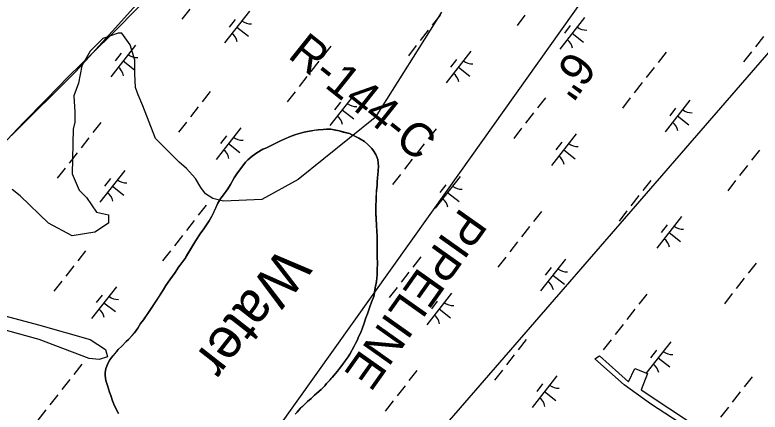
# Model space of a CAD drawing. Extents: x 3896831 to 3918110, y 171006 to 193349.
# Drawn here: x 3910688 to 3911614, y 181676 to 182169 of the extents above; entities that cross this region are included whole.
import ezdxf

# ---------------------------------------------------------------- set-up
doc = ezdxf.new("R2010")
doc.units = 0
for name, color, linetype in [('V-CHAN-DOCK', 7, 'Continuous'), ('V-RIVR-EDGE', 7, 'Continuous'), ('V-RIVR-IDEN', 7, 'Continuous'), ('V-RIVR-RANG-IDEN', 7, 'Continuous'), ('V-RRAP-FSHR', 7, 'Continuous'), ('V-TOPO-SHOR', 7, 'Continuous'), ('V-UTIL-IDEN', 7, 'Continuous'), ('V-UTIL-LINE', 7, 'Continuous'), ('V-WETL-SWMP', 7, 'Continuous')]:
    doc.layers.add(name, color=color, linetype=linetype)

msp = doc.modelspace()

# ---------------------------------------------------------------- linework, layer by layer
at = {"layer": 'V-CHAN-DOCK'}
msp.add_lwpolyline([(3911605.35, 181603.54), (3911478.15, 181686.01), (3911445.14, 181709.59), (3911408.98, 181741.81), (3911414.48, 181745.74), (3911450.64, 181713.52), (3911458.5, 181730.02), (3911474.22, 181723.74), (3911466.36, 181703.3), (3911607.69, 181609.85)], dxfattribs=at)
at = {"layer": 'V-RIVR-EDGE'}
for points in [[(3911218.47, 182172.29), (3911136.08, 182041.38), (3911040.15, 181964.63), (3910995.01, 181939.81), (3910947.61, 181937.55), (3910934.07, 181940.93), (3910925.04, 181946.58), (3910919.4, 181954.48), (3910912.63, 181965.76), (3910901.34, 181978.18), (3910892.31, 181986.08), (3910878.77, 181999.62), (3910862.97, 182015.42), (3910847.17, 182056.05), (3910841.52, 182069.59), (3910838.14, 182078.62), (3910837.01, 182095.55), (3910837.01, 182112.48), (3910831.37, 182131.66), (3910821.21, 182146.34), (3910816.7, 182146.34), (3910797.51, 182139.56), (3910781.71, 182123.76), (3910771.55, 182105.71), (3910767.04, 182084.26), (3910761.4, 182068.46), (3910762.52, 182048.15), (3910762.52, 182035.73), (3910760.5, 182027.12)], [(3910760.54, 182027.37), (3910759.14, 181971.41), (3910768.17, 181951.09), (3910777.2, 181942.06), (3910789.61, 181924.01), (3910804.28, 181920.62), (3910804.28, 181910.46), (3910787.35, 181899.18), (3910759.14, 181894.66), (3910729.8, 181910.46), (3910694.81, 181944.32), (3910684.65, 181952.22)], [(3910675.62, 181795.35), (3910717.38, 181784.06), (3910781.71, 181766), (3910800.9, 181753.59), (3910803.15, 181744.56), (3910793, 181741.18), (3910780.58, 181742.3), (3910718.51, 181766), (3910677.88, 181777.29)]]:
    msp.add_lwpolyline(points, dxfattribs=at)
at = {"layer": 'V-RRAP-FSHR'}
msp.add_lwpolyline([(3910671.4, 182006.36), (3910698.93, 182035.26), (3910726.83, 182063.69), (3910755, 182092.93), (3910783.4, 182120.26), (3910811.8, 182148.43), (3910840.2, 182176.59), (3910866.81, 182206.2), (3910888.47, 182239.83), (3910910.12, 182273.47), (3910929.91, 182308.21), (3910949.92, 182343.31), (3910968.27, 182378.41), (3910987.45, 182413.51)], dxfattribs=at)
at = {"layer": 'V-TOPO-SHOR'}
for points in [[(3910891.68, 181855.54), (3910894.83, 181859.91), (3910899.41, 181866.04), (3910901.98, 181870.41), (3910905.98, 181877.11), (3910908.55, 181881.49), (3910912.83, 181888.77), (3910918.27, 181896.93), (3910923.14, 181903.36), (3910929.43, 181913.27), (3910932.86, 181919.1), (3910936.56, 181926.67), (3910940.55, 181935.11), (3910944.26, 181941.23), (3910947.41, 181945.32), (3910952.85, 181952.9), (3910956.29, 181958.44), (3910960.85, 181966.6), (3910964, 181971.55), (3910968.58, 181977.97), (3910971.45, 181981.47), (3910974.89, 181986.14), (3910977.76, 181989.07), (3910983.23, 181993.46), (3910988.99, 181997.57), (3910996.2, 182001.98), (3910999.95, 182003.47), (3911006.02, 182006.42), (3911010.63, 182008.78), (3911018.14, 182012.61), (3911026.51, 182016.17), (3911031.42, 182018.24), (3911037.49, 182020.32), (3911041.54, 182021.52), (3911047.61, 182023.31), (3911051.67, 182023.93), (3911056.87, 182025.13), (3911060.64, 182025.74), (3911064.98, 182026.36), (3911071.35, 182026.71), (3911075.41, 182027.04), (3911080.63, 182027.08), (3911084.4, 182026.24), (3911091.08, 182024.85), (3911096.31, 182023.45), (3911104.16, 182021.49), (3911108.82, 182019.21), (3911115.52, 182015.79), (3911122.51, 182011.5), (3911126.6, 182008.06), (3911131.57, 182003.18), (3911133.92, 182000.3), (3911136.86, 181995.4), (3911139.23, 181989.33), (3911139.56, 181985.27), (3911140.17, 181981.22), (3911139.64, 181975.42), (3911139.4, 181970.49), (3911138.85, 181967), (3911138.32, 181960.91), (3911138.35, 181957.14), (3911137.54, 181950.76), (3911137.29, 181946.12), (3911137.06, 181939.16), (3911136.55, 181931.91), (3911136.63, 181922.34), (3911136.97, 181917.12), (3911137.64, 181906.4), (3911138.33, 181893.95), (3911138.41, 181884.38), (3911138.19, 181877.71), (3911138.56, 181867.57), (3911138.62, 181861.19), (3911138.41, 181851.91), (3911138.17, 181846.11), (3911137.67, 181837.99), (3911136.83, 181833.63), (3911136, 181829.86), (3911134.89, 181823.76), (3911134.06, 181819.4), (3911131.22, 181812.13), (3911129.24, 181806.61), (3911126.42, 181797.59), (3911124.44, 181792.65), (3911121.61, 181785.09), (3911120.2, 181780.44), (3911117.93, 181774.62), (3911115.37, 181769.38), (3911113.95, 181765.6), (3911111.38, 181760.93), (3911109.96, 181757.73), (3911107.39, 181753.07), (3911104.54, 181747.83), (3911102.54, 181744.62), (3911098.81, 181739.66), (3911094.52, 181733.83), (3911091.36, 181729.74), (3911089.07, 181726.82), (3911086.49, 181723.9), (3911082.76, 181719.23), (3911079.6, 181715.43)], [(3910816.74, 181673.98), (3910814.38, 181678.6), (3910811.13, 181685.52), (3910809.64, 181689.86), (3910807.27, 181696.22), (3910805.78, 181700.55), (3910804.58, 181704.6), (3910803.1, 181708.64), (3910801.31, 181715.01), (3910800.38, 181721.09), (3910800.35, 181724.57), (3910801.17, 181729.79), (3910802.31, 181732.99), (3910804.01, 181737.06), (3910806.01, 181740.56), (3910809.73, 181745.52), (3910812.6, 181748.74), (3910816.62, 181753.41), (3910820.93, 181757.51), (3910826.39, 181763.35), (3910829.27, 181765.99), (3910833.86, 181770.96), (3910836.73, 181774.17), (3910840.74, 181780), (3910844.46, 181785.83), (3910847.89, 181790.5), (3910853.33, 181798.38), (3910857.62, 181804.5), (3910863.35, 181813.25), (3910867.35, 181819.37), (3910872.79, 181827.83), (3910875.64, 181833.07), (3910880.79, 181840.08), (3910883.94, 181844.74), (3910887.38, 181849.12), (3910891.68, 181855.54)], [(3911079.6, 181715.43), (3911075.29, 181711.33), (3911073.29, 181708.42), (3911068.69, 181704.03), (3911063.51, 181699.34), (3911060.63, 181697), (3911056.32, 181692.9), (3911051.72, 181688.8), (3911049.42, 181686.46), (3911045.39, 181682.66), (3911042.81, 181680.32), (3911039.08, 181675.94), (3911036.49, 181673.3)]]:
    msp.add_lwpolyline(points, dxfattribs=at)
at = {"layer": 'V-UTIL-LINE'}
for points in [[(3905549.44, 173652.6), (3906763.35, 174938.42), (3906949.45, 175132.98), (3906970.6, 175166.82), (3907325.89, 175860.48), (3907748.86, 176681.03), (3908142.21, 177273.18), (3908679.38, 178097.96), (3908869.71, 178381.35), (3908937.39, 178537.85), (3909170.02, 179117.31), (3909533.77, 179633.33), (3910092.08, 180424.27), (3910333.17, 180766.87), (3910760.37, 181291.35), (3910921.09, 181523.98), (3911225.63, 181951.18), (3911822.01, 182788.65), (3911961.59, 182987.44), (3912147.69, 183114.33), (3912722.93, 183841.83), (3913090.91, 184307.09), (3913848.01, 185258.76), (3914364.03, 185910.13)], [(3913133.2, 183520.38), (3913116.28, 183516.15), (3912989.39, 183516.15), (3912744.07, 183393.49), (3911902.37, 182441.81), (3910866.11, 181249.05), (3910603.87, 180952.98), (3910214.74, 180504.64), (3910138.61, 180390.43), (3909757.94, 179819.43), (3909457.64, 179366.86), (3909009.29, 178685.89), (3908785.12, 178351.74), (3908150.67, 177400.07), (3907770.01, 176816.38), (3907693.87, 176706.41), (3907647.35, 176630.28), (3907300.51, 175936.61), (3907025.59, 175369.84), (3906945.22, 175204.88), (3906416.52, 174650.8), (3905507.14, 173682.21)]]:
    msp.add_lwpolyline(points, dxfattribs=at)
at = {"layer": 'V-WETL-SWMP'}
for p, q in [((3910809.18, 182148.13), (3910846.83, 182190.39)), ((3910905.42, 182176.14), (3910895.55, 182163.55)), ((3910979.55, 182173.41), (3910948.71, 182134.05)), ((3911216.6, 182168.57), (3911206.73, 182155.98)), ((3911322.06, 182168.44), (3911312.19, 182155.85)), ((3911396.19, 182165.71), (3911365.35, 182126.35)), ((3910961.76, 182163.21), (3910954.35, 182153.77)), ((3911378.4, 182155.51), (3911371, 182146.07)), ((3910763.77, 182098.69), (3910809.18, 182148.13)), ((3910964.13, 182153.73), (3910978.3, 182142.63)), ((3911201.79, 182149.68), (3911191.92, 182137.09)), ((3911380.77, 182146.03), (3911394.94, 182134.93)), ((3911618.43, 182141.98), (3911608.56, 182129.39)), ((3910838.16, 182131.46), (3910807.32, 182092.1)), ((3911080.75, 182130.2), (3911070.88, 182117.61)), ((3911186.99, 182130.79), (3911177.12, 182118.2)), ((3910820.37, 182121.26), (3910812.96, 182111.82)), ((3911254.8, 182123.76), (3911223.96, 182084.4)), ((3911497.39, 182122.5), (3911487.52, 182109.91)), ((3911603.63, 182123.09), (3911593.76, 182110.5)), ((3910822.74, 182111.78), (3910836.91, 182100.68)), ((3911065.94, 182111.31), (3911056.07, 182098.72)), ((3911237.01, 182113.56), (3911229.61, 182104.12)), ((3911239.38, 182104.08), (3911253.55, 182092.98)), ((3911482.59, 182103.61), (3911472.72, 182091.02)), ((3910683.81, 182019.09), (3910763.77, 182098.69)), ((3911051.14, 182092.42), (3911041.27, 182079.83)), ((3911467.78, 182084.72), (3911457.91, 182072.13)), ((3910930.87, 182073.66), (3910921, 182061.07)), ((3911036.33, 182073.53), (3911026.46, 182060.94)), ((3911110.47, 182070.8), (3911079.63, 182031.44)), ((3911347.51, 182065.96), (3911337.64, 182053.37)), ((3911452.98, 182065.83), (3911443.11, 182053.24)), ((3911527.11, 182063.1), (3911496.27, 182023.74)), ((3910916.07, 182054.77), (3910906.2, 182042.18)), ((3911092.68, 182060.6), (3911085.27, 182051.16)), ((3911095.05, 182051.12), (3911109.21, 182040.02)), ((3911332.71, 182047.07), (3911322.84, 182034.48)), ((3911509.32, 182052.9), (3911501.92, 182043.46)), ((3910795.02, 182035.29), (3910785.16, 182022.7)), ((3910901.26, 182035.88), (3910891.39, 182023.29)), ((3911511.69, 182043.42), (3911525.86, 182032.32)), ((3910969.08, 182028.85), (3910938.23, 181989.5)), ((3911064.98, 182026.36), (3911056.87, 182025.13)), ((3911071.35, 182026.71), (3911064.98, 182026.36)), ((3911075.41, 182027.04), (3911071.35, 182026.71)), ((3911080.63, 182027.08), (3911075.41, 182027.04)), ((3911091.08, 182024.85), (3911080.63, 182027.08)), ((3911211.67, 182027.59), (3911201.8, 182015)), ((3911317.9, 182028.18), (3911308.03, 182015.59)), ((3910780.22, 182016.4), (3910770.35, 182003.81)), ((3910951.28, 182018.65), (3910943.88, 182009.21)), ((3911031.42, 182018.24), (3911018.14, 182012.61)), ((3911037.49, 182020.32), (3911031.42, 182018.24)), ((3911047.61, 182023.31), (3911037.49, 182020.32)), ((3911051.67, 182023.93), (3911047.61, 182023.31)), ((3911056.87, 182025.13), (3911051.67, 182023.93)), ((3911104.16, 182021.49), (3911091.08, 182024.85)), ((3911115.52, 182015.79), (3911104.16, 182021.49)), ((3911385.72, 182021.15), (3911354.88, 181981.8)), ((3910953.66, 182009.17), (3910967.82, 181998.07)), ((3911018.14, 182012.61), (3911006.02, 182006.42)), ((3911122.51, 182011.5), (3911115.52, 182015.79)), ((3911126.6, 182008.06), (3911122.51, 182011.5)), ((3911131.57, 182003.18), (3911126.6, 182008.06)), ((3911196.86, 182008.7), (3911186.99, 181996.11)), ((3911367.93, 182010.95), (3911360.53, 182001.51)), ((3910996.2, 182001.99), (3910988.99, 181997.57)), ((3910999.95, 182003.47), (3910996.2, 182001.99)), ((3911006.02, 182006.42), (3910999.95, 182003.47)), ((3911133.92, 182000.3), (3911131.57, 182003.18)), ((3911136.86, 181995.4), (3911133.92, 182000.3)), ((3911370.3, 182001.47), (3911384.47, 181990.37)), ((3911613.51, 182001), (3911603.64, 181988.41)), ((3910765.42, 181997.51), (3910755.55, 181984.92)), ((3910977.76, 181989.07), (3910974.89, 181986.14)), ((3910983.23, 181993.46), (3910977.76, 181989.07)), ((3910988.99, 181997.57), (3910983.23, 181993.46)), ((3911139.23, 181989.33), (3911136.86, 181995.4)), ((3911139.56, 181985.27), (3911139.23, 181989.33)), ((3911182.06, 181989.81), (3911172.19, 181977.22)), ((3910971.45, 181981.47), (3910968.58, 181977.97)), ((3910974.89, 181986.14), (3910971.45, 181981.47)), ((3911140.17, 181981.22), (3911139.56, 181985.27)), ((3911139.64, 181975.42), (3911140.17, 181981.22)), ((3911598.7, 181982.11), (3911588.83, 181969.52)), ((3910750.61, 181978.62), (3910740.74, 181966.03)), ((3910824.74, 181975.89), (3910793.9, 181936.54)), ((3910964, 181971.55), (3910960.85, 181966.6)), ((3910968.58, 181977.97), (3910964, 181971.55)), ((3911138.85, 181967.01), (3911139.4, 181970.49)), ((3911139.4, 181970.49), (3911139.64, 181975.42)), ((3911167.25, 181970.92), (3911157.38, 181958.33)), ((3910806.95, 181965.69), (3910799.55, 181956.25)), ((3910960.85, 181966.6), (3910956.29, 181958.44)), ((3911138.32, 181960.91), (3911138.85, 181967.01)), ((3911138.35, 181957.14), (3911138.32, 181960.91)), ((3911241.39, 181968.19), (3911210.54, 181928.84)), ((3911478.43, 181963.36), (3911468.56, 181950.76)), ((3911583.9, 181963.22), (3911574.03, 181950.63)), ((3910809.32, 181956.21), (3910823.49, 181945.11)), ((3910952.86, 181952.9), (3910947.41, 181945.32)), ((3910956.29, 181958.44), (3910952.86, 181952.9)), ((3911137.54, 181950.76), (3911138.35, 181957.14)), ((3911223.59, 181957.99), (3911216.19, 181948.55)), ((3910947.41, 181945.32), (3910944.26, 181941.23)), ((3911137.06, 181939.16), (3911137.54, 181950.76)), ((3911225.97, 181948.51), (3911240.13, 181937.41)), ((3911463.63, 181944.47), (3911453.76, 181931.87)), ((3910940.55, 181935.11), (3910932.86, 181919.1)), ((3910944.26, 181941.23), (3910940.55, 181935.11)), ((3911136.55, 181931.91), (3911137.06, 181939.16)), ((3910925.94, 181932.68), (3910916.07, 181920.09)), ((3911136.63, 181922.34), (3911136.55, 181931.91)), ((3911342.59, 181924.98), (3911332.72, 181912.39)), ((3911448.82, 181925.58), (3911438.95, 181912.98)), ((3910932.86, 181919.1), (3910929.43, 181913.27)), ((3911138.33, 181893.95), (3911136.63, 181922.34)), ((3911516.64, 181918.54), (3911485.8, 181879.19)), ((3910911.14, 181913.79), (3910901.27, 181901.2)), ((3910929.43, 181913.27), (3910923.14, 181903.36)), ((3911327.78, 181906.09), (3911317.91, 181893.5)), ((3911498.85, 181908.35), (3911491.44, 181898.9)), ((3910918.27, 181896.93), (3910912.83, 181888.77)), ((3910923.14, 181903.36), (3910918.27, 181896.93)), ((3911501.22, 181898.86), (3911515.38, 181887.76)), ((3910896.33, 181894.91), (3910886.46, 181882.31)), ((3910912.83, 181888.77), (3910899.41, 181866.04)), ((3911138.42, 181884.38), (3911138.33, 181893.95)), ((3911312.98, 181887.21), (3911303.11, 181874.61)), ((3911138.18, 181877.71), (3911138.42, 181884.38)), ((3911138.56, 181867.57), (3911138.18, 181877.71)), ((3910776.07, 181876.15), (3910766.2, 181863.55)), ((3910881.53, 181876.02), (3910871.66, 181863.42)), ((3911192.71, 181868.45), (3911182.84, 181855.85)), ((3911298.17, 181868.32), (3911288.3, 181855.72)), ((3910899.41, 181866.04), (3910891.68, 181855.54)), ((3911138.41, 181851.91), (3911138.62, 181861.19)), ((3911138.62, 181861.19), (3911138.56, 181867.57)), ((3911372.31, 181865.58), (3911341.46, 181826.23)), ((3911609.35, 181860.75), (3911599.48, 181848.15)), ((3910761.26, 181857.26), (3910751.39, 181844.66)), ((3910891.68, 181855.54), (3910887.38, 181849.12)), ((3911138.17, 181846.11), (3911138.41, 181851.91)), ((3911354.51, 181855.39), (3911347.11, 181845.94)), ((3910883.94, 181844.74), (3910880.79, 181840.08)), ((3910887.38, 181849.12), (3910883.94, 181844.74)), ((3911137.66, 181837.99), (3911138.17, 181846.11)), ((3911177.9, 181849.56), (3911168.03, 181836.96)), ((3911356.88, 181845.9), (3911371.05, 181834.8)), ((3911594.55, 181841.86), (3911584.68, 181829.26)), ((3910746.46, 181838.37), (3910736.59, 181825.77)), ((3910814.27, 181831.33), (3910783.43, 181791.98)), ((3910875.64, 181833.07), (3910872.79, 181827.83)), ((3910880.79, 181840.08), (3910875.64, 181833.07)), ((3911136, 181829.86), (3911137.66, 181837.99)), ((3910872.79, 181827.83), (3910857.63, 181804.5)), ((3911134.06, 181819.4), (3911136, 181829.86)), ((3911163.1, 181830.67), (3911153.23, 181818.07)), ((3911230.92, 181823.63), (3911200.07, 181784.28)), ((3911473.5, 181822.38), (3911463.63, 181809.78)), ((3911579.74, 181822.97), (3911569.87, 181810.37)), ((3910796.48, 181821.14), (3910789.08, 181811.69)), ((3911131.22, 181812.13), (3911134.06, 181819.4)), ((3911213.12, 181813.44), (3911205.72, 181803.99)), ((3910798.85, 181811.65), (3910813.02, 181800.55)), ((3910857.63, 181804.5), (3910847.89, 181790.5)), ((3911126.42, 181797.59), (3911129.24, 181806.61)), ((3911129.24, 181806.61), (3911131.22, 181812.13)), ((3911215.49, 181803.95), (3911229.66, 181792.85)), ((3911458.7, 181803.49), (3911448.83, 181790.89)), ((3911124.44, 181792.65), (3911126.42, 181797.59)), ((3910844.46, 181785.83), (3910840.74, 181780)), ((3910847.89, 181790.5), (3910844.46, 181785.83)), ((3911120.2, 181780.43), (3911121.61, 181785.09)), ((3911121.61, 181785.09), (3911124.44, 181792.65)), ((3910840.74, 181780), (3910836.73, 181774.17)), ((3911117.93, 181774.62), (3911120.2, 181780.43)), ((3911443.9, 181784.6), (3911434.03, 181772)), ((3910836.73, 181774.17), (3910829.27, 181765.99)), ((3911113.95, 181765.6), (3911115.37, 181769.38)), ((3911115.37, 181769.38), (3911117.93, 181774.62)), ((3910820.93, 181757.51), (3910816.62, 181753.41)), ((3910826.39, 181763.35), (3910820.93, 181757.51)), ((3910829.27, 181765.99), (3910826.39, 181763.35)), ((3911104.54, 181747.83), (3911109.96, 181757.73)), ((3911109.96, 181757.73), (3911111.38, 181760.93)), ((3911111.38, 181760.93), (3911113.95, 181765.6)), ((3911323.63, 181765.84), (3911313.76, 181753.24)), ((3911429.09, 181765.71), (3911419.22, 181753.11)), ((3911503.22, 181762.97), (3911472.38, 181723.62)), ((3910816.62, 181753.41), (3910809.73, 181745.52)), ((3911102.54, 181744.62), (3911104.54, 181747.83)), ((3911485.43, 181752.78), (3911478.03, 181743.33)), ((3910806.01, 181740.56), (3910804.01, 181737.06)), ((3910809.73, 181745.52), (3910806.01, 181740.56)), ((3911094.52, 181733.83), (3911102.54, 181744.62)), ((3911308.82, 181746.95), (3911298.95, 181734.36)), ((3911487.8, 181743.3), (3911501.97, 181732.19)), ((3910771.14, 181735.17), (3910761.27, 181722.57)), ((3910801.17, 181729.79), (3910800.35, 181724.57)), ((3910802.31, 181732.99), (3910801.17, 181729.79)), ((3910804.01, 181737.06), (3910802.31, 181732.99)), ((3911089.07, 181726.82), (3911094.52, 181733.83)), ((3910800.35, 181724.57), (3910800.38, 181721.09)), ((3910800.38, 181721.09), (3910801.31, 181715.01)), ((3911079.6, 181715.43), (3911086.49, 181723.9)), ((3911086.49, 181723.9), (3911089.07, 181726.82)), ((3911187.78, 181727.47), (3911177.91, 181714.87)), ((3911294.02, 181728.06), (3911284.15, 181715.47)), ((3911361.83, 181721.02), (3911330.99, 181681.67)), ((3910756.33, 181716.28), (3910746.46, 181703.68)), ((3910801.31, 181715.01), (3910803.1, 181708.65)), ((3911073.29, 181708.42), (3911075.29, 181711.33)), ((3911075.29, 181711.33), (3911079.6, 181715.43)), ((3911344.04, 181710.83), (3911336.64, 181701.38)), ((3911604.42, 181719.77), (3911594.55, 181707.17)), ((3910803.1, 181708.65), (3910804.58, 181704.6)), ((3910804.58, 181704.6), (3910805.78, 181700.55)), ((3911063.51, 181699.34), (3911068.69, 181704.03)), ((3911068.69, 181704.03), (3911073.29, 181708.42)), ((3911172.98, 181708.58), (3911163.11, 181695.98)), ((3910741.53, 181697.39), (3910731.66, 181684.79)), ((3910805.78, 181700.55), (3910807.27, 181696.22)), ((3910807.27, 181696.22), (3910809.64, 181689.86)), ((3911051.72, 181688.8), (3911056.32, 181692.9)), ((3911056.32, 181692.9), (3911060.63, 181697)), ((3911060.63, 181697), (3911063.51, 181699.34)), ((3911346.41, 181701.35), (3911360.58, 181690.24)), ((3911589.62, 181700.88), (3911579.75, 181688.28)), ((3910809.64, 181689.86), (3910811.13, 181685.52)), ((3910811.13, 181685.52), (3910814.38, 181678.6)), ((3911042.81, 181680.32), (3911049.42, 181686.46)), ((3911049.42, 181686.46), (3911051.72, 181688.8)), ((3911158.17, 181689.69), (3911148.3, 181677.09)), ((3910726.72, 181678.5), (3910716.85, 181665.91)), ((3910814.38, 181678.6), (3910816.74, 181673.98)), ((3911036.49, 181673.3), (3911039.08, 181675.94)), ((3911039.08, 181675.94), (3911042.81, 181680.32)), ((3911574.81, 181681.99), (3911564.94, 181669.4))]:
    msp.add_line(p, q, dxfattribs=at)
for centre, start, end in [((3910981.35, 182175.32), 231.14028, 272.68394), ((3911398, 182167.62), 231.14028, 272.68394), ((3910947.28, 182131.84), 11.14028, 52.68394), ((3911363.92, 182124.14), 11.14028, 52.68394), ((3910839.96, 182133.37), 231.14028, 272.68394), ((3911256.61, 182125.67), 231.14028, 272.68394), ((3910805.89, 182089.89), 11.14028, 52.68394), ((3911222.53, 182082.19), 11.14028, 52.68394), ((3911112.27, 182072.71), 231.14028, 272.68394), ((3911528.92, 182065.01), 231.14028, 272.68394), ((3911078.19, 182029.23), 11.14028, 52.68394), ((3911494.84, 182021.53), 11.14028, 52.68394), ((3910970.88, 182030.77), 231.14028, 272.68394), ((3911387.52, 182023.07), 231.14028, 272.68394), ((3910936.8, 181987.29), 11.14028, 52.68394), ((3911353.45, 181979.59), 11.14028, 52.68394), ((3910826.55, 181977.81), 231.14028, 272.68394), ((3911243.19, 181970.11), 231.14028, 272.68394), ((3910792.47, 181934.33), 11.14028, 52.68394), ((3911209.11, 181926.63), 11.14028, 52.68394), ((3911518.44, 181920.46), 231.14028, 272.68394), ((3911484.37, 181876.98), 11.14028, 52.68394), ((3911374.11, 181867.5), 231.14028, 272.68394), ((3911340.03, 181824.02), 11.14028, 52.68394), ((3910816.08, 181833.25), 231.14028, 272.68394), ((3910782, 181789.77), 11.14028, 52.68394), ((3911232.72, 181825.55), 231.14028, 272.68394), ((3911198.64, 181782.07), 11.14028, 52.68394), ((3911505.03, 181764.89), 231.14028, 272.68394), ((3911470.95, 181721.41), 11.14028, 52.68394), ((3911363.64, 181722.94), 231.14028, 272.68394), ((3911329.56, 181679.46), 11.14028, 52.68394)]:
    msp.add_arc(centre, 17.62, start, end, dxfattribs=at)

# ---------------------------------------------------------------- texts
at = {"layer": 'V-RIVR-IDEN'}
msp.add_text('Water', height=50, rotation=231.90889, dxfattribs=at).set_placement((3911019.44, 181882.64))
at = {"layer": 'V-RIVR-RANG-IDEN'}
msp.add_text('R-144-C', height=41.5, rotation=321.41601, dxfattribs=at).set_placement((3911026, 182116.68))
at = {"layer": 'V-UTIL-IDEN'}
for s, p in [('6"', (3911378.67, 182126.79)), ('PIPELINE', (3911242.62, 181931.02))]:
    msp.add_text(s, height=42, rotation=234.73175, dxfattribs=at).set_placement(p)

doc.saveas('drawing.dxf')
